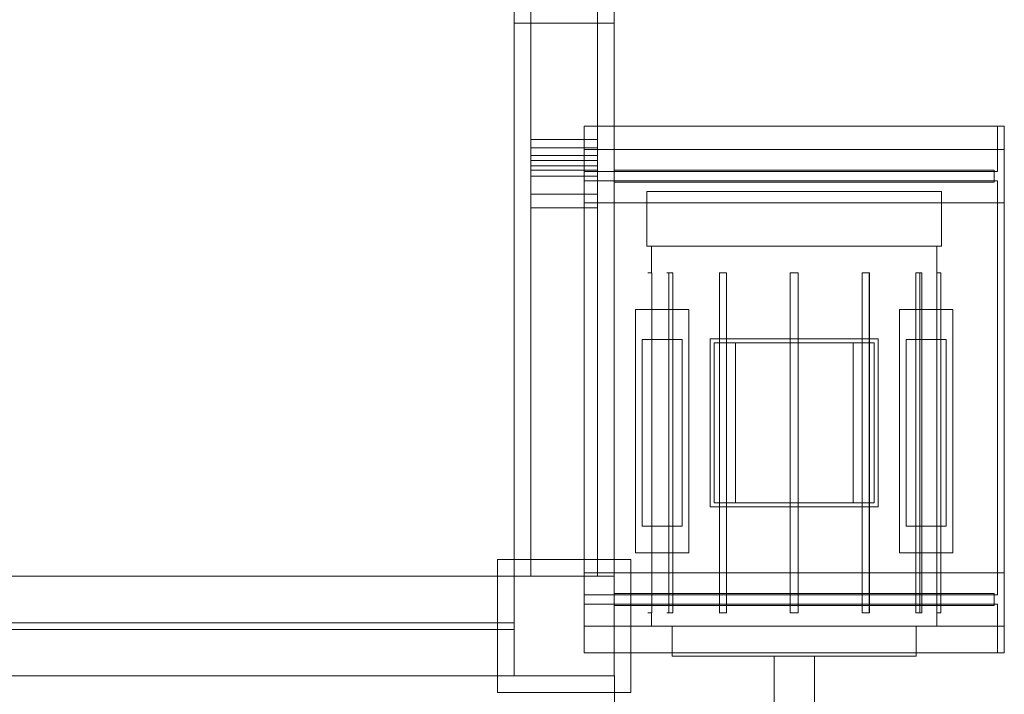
# Model space of a CAD drawing. Header units: millimetres. Extents: x -3490 to 61924, y -72580 to 6847.
# Tile 610 of 656: x 25058 to 26535, y -19508 to -18495. Entities that reach past the tile are written whole.
import ezdxf

# ---------------------------------------------------------------- set-up
doc = ezdxf.new("R2010")
doc.units = ezdxf.units.MM
doc.layers.add('COTAS_O', color=1, linetype='Continuous', lineweight=0)
doc.layers.add('superior_briquetadora', color=7, linetype='Continuous', lineweight=0)
doc.dimstyles.new('R19_100', dxfattribs={"dimtxt": 250, "dimasz": 150, "dimexe": 150, "dimexo": 80, "dimgap": 100, "dimtad": 1, "dimtih": 1, "dimtoh": 1, "dimdsep": 46, "dimcen": 0.09, "dimadec": 0, "dimazin": 0, "dimtfac": 1, "dimtdec": 4, "dimtofl": 0, "dimtmove": 0, "dimatfit": 3, "dimfxl": 1, "dimtolj": 1, "dimtzin": 0, "dimarcsym": 0})

# ---------------------------------------------------------------- blocks, each defined once
blk = doc.blocks.new('DIM_R29_46')
at = {"layer": 'COTAS_O'}
for p, q in [((23750.1, -19480), (23750.1, -20380)), ((25950.1, -19480), (25950.1, -20380)), ((23750.1, -20380), (23900.1, -20335)), ((25950.1, -20380), (25800.1, -20335)), ((23750.1, -20380), (25950.1, -20380)), ((23750.1, -20380), (23900.1, -20425)), ((25950.1, -20380), (25800.1, -20425))]:
    blk.add_line(p, q, dxfattribs=at)
blk.add_text('2200 O', height=250, dxfattribs=at).set_placement((24850.1, -20280))

msp = doc.modelspace()

# ---------------------------------------------------------------- linework, layer by layer
at = {"layer": 'superior_briquetadora'}
for p, q in [((25825.067, -18720.639), (25825.067, -17660)), ((25825.067, -18674.804), (25825.067, -17660)), ((25925.067, -18720.639), (25925.067, -17660)), ((25925.067, -18674.804), (25925.067, -17660)), ((25800.067, -19330), (25800.067, -18320)), ((25950.067, -19330), (25950.067, -18320)), ((25800.067, -19330), (25800.067, -18460)), ((25950.067, -19480), (25950.067, -18460)), ((25800.067, -19330), (25800.067, -18500)), ((25800.067, -18500), (25950.067, -18500)), ((25950.067, -19480), (25950.067, -18500)), ((25905.067, -18655), (25905.067, -19445)), ((25905.067, -18690), (25905.067, -18655)), ((26525.067, -18655), (25905.067, -18655)), ((26535.067, -18655), (25905.067, -18655)), ((26525.067, -18655), (26525.067, -18690)), ((26535.067, -18655), (26525.067, -18655)), ((26535.067, -18690), (26535.067, -18655)), ((26535.067, -18655), (26535.067, -19445)), ((25825.067, -18714.105), (25825.067, -18674.804)), ((25825.067, -18674.804), (25925.067, -18674.804)), ((25925.067, -18714.105), (25925.067, -18674.804)), ((25825.067, -18687.386), (25825.067, -18698.89)), ((25825.067, -18706.157), (25825.067, -18687.386)), ((25825.067, -18687.386), (25925.067, -18687.386)), ((26535.067, -18690), (25905.067, -18690)), ((26525.067, -18690), (25905.067, -18690)), ((25905.067, -18690), (25905.067, -18723)), ((25905.067, -18770), (25905.067, -18690)), ((25925.067, -18687.386), (25925.067, -18698.89)), ((25925.067, -18706.157), (25925.067, -18687.386)), ((26535.067, -18690), (26525.067, -18690)), ((26525.067, -18723), (26525.067, -18690)), ((26535.067, -18770), (26535.067, -18690)), ((25825.067, -18706.157), (25825.067, -18698.89)), ((25825.067, -18698.89), (25925.067, -18698.89)), ((25825.067, -18706.157), (25925.067, -18706.157)), ((25925.067, -18706.157), (25925.067, -18698.89)), ((25825.067, -18730), (25825.067, -18714.105)), ((25825.067, -18714.105), (25925.067, -18714.105)), ((25825.067, -19330), (25825.067, -18720.639)), ((25825.067, -18720.639), (25925.067, -18720.639)), ((26525.067, -18723), (25905.067, -18723)), ((25925.067, -18730), (25925.067, -18714.105)), ((25925.067, -19330), (25925.067, -18720.639)), ((25950.067, -18721), (26520.067, -18721)), ((25950.067, -18721), (25950.067, -18739)), ((26520.067, -18721), (26520.067, -18739)), ((25825.067, -18756.963), (25825.067, -18730)), ((25825.067, -18730), (25925.067, -18730)), ((26525.067, -18737), (25905.067, -18737)), ((25905.067, -18737), (25905.067, -18770)), ((25925.067, -18756.963), (25925.067, -18730)), ((25950.067, -18739), (26520.067, -18739)), ((26525.067, -18770), (26525.067, -18737)), ((25825.067, -18777.418), (25825.067, -18756.963)), ((25825.067, -18756.963), (25925.067, -18756.963)), ((25925.067, -18777.418), (25925.067, -18756.963)), ((25999.067, -18753), (25999.957, -18753)), ((25999.067, -18753), (25999.067, -18835)), ((25999.957, -18753), (26002.619, -18753)), ((26002.619, -18753), (26007.032, -18753)), ((26007.032, -18753), (26013.16, -18753)), ((26013.16, -18753), (26020.953, -18753)), ((26020.953, -18753), (26030.35, -18753)), ((26030.35, -18753), (26041.275, -18753)), ((26041.275, -18753), (26053.639, -18753)), ((26053.639, -18753), (26067.343, -18753)), ((26067.343, -18753), (26082.276, -18753)), ((26082.276, -18753), (26098.319, -18753)), ((26098.319, -18753), (26115.343, -18753)), ((26115.343, -18753), (26133.209, -18753)), ((26133.209, -18753), (26151.775, -18753)), ((26151.775, -18753), (26170.89, -18753)), ((26170.89, -18753), (26190.402, -18753)), ((26190.402, -18753), (26210.152, -18753)), ((26210.152, -18753), (26229.983, -18753)), ((26229.983, -18753), (26249.733, -18753)), ((26249.733, -18753), (26269.245, -18753)), ((26269.245, -18753), (26288.36, -18753)), ((26288.36, -18753), (26306.926, -18753)), ((26306.926, -18753), (26324.792, -18753)), ((26324.792, -18753), (26341.816, -18753)), ((26341.816, -18753), (26357.859, -18753)), ((26357.859, -18753), (26372.792, -18753)), ((26372.792, -18753), (26386.496, -18753)), ((26386.496, -18753), (26398.86, -18753)), ((26398.86, -18753), (26409.785, -18753)), ((26409.785, -18753), (26419.182, -18753)), ((26419.182, -18753), (26426.975, -18753)), ((26426.975, -18753), (26433.103, -18753)), ((26433.103, -18753), (26437.516, -18753)), ((26437.516, -18753), (26440.178, -18753)), ((26440.178, -18753), (26441.067, -18753)), ((26441.067, -18753), (26441.067, -18835)), ((26525.067, -18770), (25905.067, -18770)), ((26535.067, -18770), (25905.067, -18770)), ((25905.067, -19325), (25905.067, -18770)), ((26525.067, -18770), (26535.067, -18770)), ((26525.067, -18770), (26525.067, -19325)), ((26535.067, -19325), (26535.067, -18770)), ((25825.067, -19330), (25825.067, -18777.418)), ((25825.067, -18777.418), (25925.067, -18777.418)), ((25925.067, -19330), (25925.067, -18777.418)), ((25999.067, -18835), (25999.957, -18835)), ((25999.957, -18835), (26002.619, -18835)), ((26002.619, -18835), (26007.032, -18835)), ((26006.067, -18835), (26006.98, -18835)), ((26006.067, -18835), (26006.067, -18875)), ((26006.98, -18835), (26009.711, -18835)), ((26007.032, -18835), (26013.16, -18835)), ((26009.711, -18835), (26014.237, -18835)), ((26013.16, -18835), (26020.953, -18835)), ((26014.237, -18835), (26020.518, -18835)), ((26020.518, -18835), (26028.503, -18835)), ((26020.953, -18835), (26030.35, -18835)), ((26028.503, -18835), (26038.121, -18835)), ((26030.35, -18835), (26041.275, -18835)), ((26038.121, -18835), (26049.292, -18835)), ((26041.275, -18835), (26053.639, -18835)), ((26049.292, -18835), (26061.92, -18835)), ((26053.639, -18835), (26067.343, -18835)), ((26061.92, -18835), (26075.897, -18835)), ((26067.343, -18835), (26082.276, -18835)), ((26075.897, -18835), (26091.104, -18835)), ((26082.276, -18835), (26098.319, -18835)), ((26091.104, -18835), (26107.411, -18835)), ((26098.319, -18835), (26115.343, -18835)), ((26107.411, -18835), (26124.679, -18835)), ((26115.343, -18835), (26133.209, -18835)), ((26124.679, -18835), (26142.762, -18835)), ((26133.209, -18835), (26151.775, -18835)), ((26142.762, -18835), (26161.504, -18835)), ((26151.775, -18835), (26170.89, -18835)), ((26161.504, -18835), (26180.745, -18835)), ((26170.89, -18835), (26190.402, -18835)), ((26180.745, -18835), (26200.322, -18835)), ((26190.402, -18835), (26210.152, -18835)), ((26200.322, -18835), (26220.067, -18835)), ((26210.152, -18835), (26229.983, -18835)), ((26220.067, -18835), (26239.813, -18835)), ((26229.983, -18835), (26249.733, -18835)), ((26239.813, -18835), (26259.39, -18835)), ((26249.733, -18835), (26269.245, -18835)), ((26259.39, -18835), (26278.631, -18835)), ((26269.245, -18835), (26288.36, -18835)), ((26278.631, -18835), (26297.373, -18835)), ((26288.36, -18835), (26306.926, -18835)), ((26297.373, -18835), (26315.455, -18835)), ((26306.926, -18835), (26324.792, -18835)), ((26315.455, -18835), (26332.724, -18835)), ((26324.792, -18835), (26341.816, -18835)), ((26332.724, -18835), (26349.031, -18835)), ((26341.816, -18835), (26357.859, -18835)), ((26349.031, -18835), (26364.238, -18835)), ((26357.859, -18835), (26372.792, -18835)), ((26364.238, -18835), (26378.215, -18835)), ((26372.792, -18835), (26386.496, -18835)), ((26378.215, -18835), (26390.843, -18835)), ((26386.496, -18835), (26398.86, -18835)), ((26390.843, -18835), (26402.014, -18835)), ((26398.86, -18835), (26409.785, -18835)), ((26402.014, -18835), (26411.632, -18835)), ((26409.785, -18835), (26419.182, -18835)), ((26411.632, -18835), (26419.617, -18835)), ((26419.182, -18835), (26426.975, -18835)), ((26419.617, -18835), (26425.898, -18835)), ((26425.898, -18835), (26430.424, -18835)), ((26426.975, -18835), (26433.103, -18835)), ((26430.424, -18835), (26433.155, -18835)), ((26433.103, -18835), (26437.516, -18835)), ((26433.155, -18835), (26434.067, -18835)), ((26434.067, -18835), (26434.067, -18875)), ((26437.516, -18835), (26440.178, -18835)), ((26440.178, -18835), (26441.067, -18835)), ((26001.399, -18875), (26000.221, -18875)), ((26003.518, -18875), (26001.399, -18875)), ((26006.152, -18875), (26003.518, -18875)), ((26006.083, -18875), (26006.095, -18875)), ((26006.095, -18875), (26006.11, -18875)), ((26006.11, -18875), (26006.129, -18875)), ((26006.129, -18875), (26006.152, -18875)), ((26006.152, -19385), (26006.152, -18875)), ((26029.815, -18875), (26028.811, -18875)), ((26028.811, -18875), (26029.001, -18875)), ((26029.001, -18875), (26030.348, -18875)), ((26031.811, -18875), (26029.815, -18875)), ((26030.348, -18875), (26032.58, -18875)), ((26031.811, -18875), (26031.811, -19385)), ((26031.811, -18875), (26032.632, -18875)), ((26032.58, -18875), (26035.246, -18875)), ((26032.632, -18875), (26033.466, -18875)), ((26033.466, -18875), (26034.311, -18875)), ((26034.311, -18875), (26035.168, -18875)), ((26035.168, -18875), (26036.037, -18875)), ((26035.246, -18875), (26037.811, -18875)), ((26036.037, -18875), (26036.918, -18875)), ((26036.918, -18875), (26037.811, -18875)), ((26037.811, -19385), (26037.811, -18875)), ((26107.914, -18875), (26107.089, -18875)), ((26107.089, -18875), (26107.469, -18875)), ((26107.469, -18875), (26108.978, -18875)), ((26107.914, -18875), (26107.914, -19385)), ((26107.914, -18875), (26109.378, -18875)), ((26108.978, -18875), (26111.31, -18875)), ((26109.378, -18875), (26110.848, -18875)), ((26110.848, -18875), (26112.326, -18875)), ((26111.31, -18875), (26113.997, -18875)), ((26112.326, -18875), (26113.811, -18875)), ((26113.811, -18875), (26115.302, -18875)), ((26113.997, -18875), (26116.497, -18875)), ((26115.302, -18875), (26116.8, -18875)), ((26116.497, -18875), (26118.305, -18875)), ((26116.8, -18875), (26118.305, -18875)), ((26118.305, -19385), (26118.305, -18875)), ((26214.067, -18875), (26214.067, -19385)), ((26214.662, -18875), (26214.067, -18875)), ((26214.067, -18875), (26214.067, -18980)), ((26214.068, -18875), (26215.782, -18875)), ((26216.327, -18875), (26214.662, -18875)), ((26215.782, -18875), (26217.496, -18875)), ((26218.732, -18875), (26216.327, -18875)), ((26217.496, -18875), (26219.21, -18875)), ((26221.403, -18875), (26218.732, -18875)), ((26219.21, -18875), (26220.925, -18875)), ((26220.925, -18875), (26222.639, -18875)), ((26223.808, -18875), (26221.403, -18875)), ((26222.639, -18875), (26224.353, -18875)), ((26225.473, -18875), (26223.808, -18875)), ((26224.353, -18875), (26226.067, -18875)), ((26226.067, -18875), (26225.473, -18875)), ((26226.067, -18875), (26226.067, -19385)), ((26226.067, -18875), (26226.067, -18980)), ((26323.27, -18875), (26321.83, -18875)), ((26321.83, -19385), (26321.83, -18875)), ((26321.83, -18875), (26323.335, -18875)), ((26325.242, -18875), (26323.27, -18875)), ((26323.335, -18875), (26324.833, -18875)), ((26324.833, -18875), (26326.324, -18875)), ((26327.468, -18875), (26325.242, -18875)), ((26326.324, -18875), (26327.809, -18875)), ((26329.638, -18875), (26327.468, -18875)), ((26327.809, -18875), (26329.287, -18875)), ((26329.287, -18875), (26330.757, -18875)), ((26331.449, -18875), (26329.638, -18875)), ((26330.757, -18875), (26332.221, -18875)), ((26332.648, -18875), (26331.449, -18875)), ((26332.442, -18875), (26332.221, -18875)), ((26332.221, -19385), (26332.221, -18875)), ((26332.63, -18875), (26332.442, -18875)), ((26332.787, -18875), (26332.63, -18875)), ((26333.067, -18875), (26332.648, -18875)), ((26332.909, -18875), (26332.787, -18875)), ((26332.997, -18875), (26332.909, -18875)), ((26333.05, -18875), (26332.997, -18875)), ((26333.067, -18875), (26333.05, -18875)), ((26333.067, -18875), (26333.067, -19385)), ((26403.992, -18875), (26402.324, -18875)), ((26402.324, -19385), (26402.324, -18875)), ((26402.324, -18875), (26403.217, -18875)), ((26403.217, -18875), (26404.098, -18875)), ((26405.785, -18875), (26403.992, -18875)), ((26404.098, -18875), (26404.967, -18875)), ((26404.967, -18875), (26405.824, -18875)), ((26407.544, -18875), (26405.785, -18875)), ((26405.824, -18875), (26406.669, -18875)), ((26406.669, -18875), (26407.503, -18875)), ((26407.503, -18875), (26408.324, -18875)), ((26409.11, -18875), (26407.544, -18875)), ((26409.081, -18875), (26408.324, -18875)), ((26408.324, -19385), (26408.324, -18875)), ((26409.754, -18875), (26409.081, -18875)), ((26410.341, -18875), (26409.11, -18875)), ((26410.327, -18875), (26409.754, -18875)), ((26410.787, -18875), (26410.327, -18875)), ((26411.127, -18875), (26410.341, -18875)), ((26411.123, -18875), (26410.787, -18875)), ((26411.328, -18875), (26411.123, -18875)), ((26411.397, -18875), (26411.127, -18875)), ((26411.397, -18875), (26411.328, -18875)), ((26411.397, -18875), (26411.397, -19385)), ((26435.332, -18875), (26433.983, -18875)), ((26433.983, -19385), (26433.983, -18875)), ((26433.983, -18875), (26434.006, -18875)), ((26434.006, -18875), (26434.025, -18875)), ((26434.025, -18875), (26434.04, -18875)), ((26434.04, -18875), (26434.052, -18875)), ((26436.617, -18875), (26435.332, -18875)), ((26437.771, -18875), (26436.617, -18875)), ((26438.736, -18875), (26437.771, -18875)), ((26439.463, -18875), (26438.736, -18875)), ((26439.914, -18875), (26439.463, -18875)), ((26440.067, -18875), (26439.914, -18875)), ((26440.067, -18875), (26440.067, -19385)), ((25982.067, -18930), (26062.067, -18930)), ((25982.067, -18930), (25982.067, -19295)), ((26062.067, -18930), (26062.067, -19295)), ((26378.067, -18930), (26458.067, -18930)), ((26378.067, -18930), (26378.067, -19295)), ((26458.067, -18930), (26458.067, -19295)), ((26052.067, -18975), (25992.067, -18975)), ((25992.067, -18975), (25992.067, -19255)), ((26052.067, -19255), (26052.067, -18975)), ((26094.067, -18974), (26094.067, -19226)), ((26346.067, -18974), (26094.067, -18974)), ((26346.067, -18974), (26346.067, -19226)), ((26448.067, -18975), (26388.067, -18975)), ((26388.067, -18975), (26388.067, -19255)), ((26448.067, -19255), (26448.067, -18975)), ((26131.914, -18980), (26100.067, -18980)), ((26100.067, -18980), (26100.067, -19220)), ((26100.067, -18980), (26340.067, -18980)), ((26131.914, -18980), (26131.914, -19220)), ((26143.096, -18980), (26131.914, -18980)), ((26154.525, -18980), (26143.096, -18980)), ((26166.164, -18980), (26154.525, -18980)), ((26177.976, -18980), (26166.164, -18980)), ((26189.923, -18980), (26177.976, -18980)), ((26201.966, -18980), (26189.923, -18980)), ((26214.068, -18980), (26201.966, -18980)), ((26214.662, -18980), (26214.067, -18980)), ((26216.327, -18980), (26214.662, -18980)), ((26218.732, -18980), (26216.327, -18980)), ((26221.403, -18980), (26218.732, -18980)), ((26223.808, -18980), (26221.403, -18980)), ((26225.473, -18980), (26223.808, -18980)), ((26226.067, -18980), (26225.473, -18980)), ((26238.169, -18980), (26226.067, -18980)), ((26250.212, -18980), (26238.169, -18980)), ((26262.159, -18980), (26250.212, -18980)), ((26273.971, -18980), (26262.159, -18980)), ((26285.61, -18980), (26273.971, -18980)), ((26297.039, -18980), (26285.61, -18980)), ((26308.221, -18980), (26297.039, -18980)), ((26308.221, -19220), (26308.221, -18980)), ((26340.067, -18980), (26308.221, -18980)), ((26340.067, -18980), (26340.067, -19220)), ((26346.067, -19226), (26094.067, -19226)), ((26131.914, -19220), (26100.067, -19220)), ((26100.067, -19220), (26340.067, -19220)), ((26143.096, -19220), (26131.914, -19220)), ((26154.525, -19220), (26143.096, -19220)), ((26166.164, -19220), (26154.525, -19220)), ((26177.976, -19220), (26166.164, -19220)), ((26189.923, -19220), (26177.976, -19220)), ((26201.966, -19220), (26189.923, -19220)), ((26214.068, -19220), (26201.966, -19220)), ((26214.662, -19220), (26214.067, -19220)), ((26214.067, -19220), (26214.067, -19385)), ((26216.327, -19220), (26214.662, -19220)), ((26218.732, -19220), (26216.327, -19220)), ((26221.403, -19220), (26218.732, -19220)), ((26223.808, -19220), (26221.403, -19220)), ((26225.473, -19220), (26223.808, -19220)), ((26226.067, -19220), (26225.473, -19220)), ((26226.067, -19220), (26226.067, -19385)), ((26238.169, -19220), (26226.067, -19220)), ((26250.212, -19220), (26238.169, -19220)), ((26262.159, -19220), (26250.212, -19220)), ((26273.971, -19220), (26262.159, -19220)), ((26285.61, -19220), (26273.971, -19220)), ((26297.039, -19220), (26285.61, -19220)), ((26308.221, -19220), (26297.039, -19220)), ((26340.067, -19220), (26308.221, -19220)), ((26052.067, -19255), (25992.067, -19255)), ((26448.067, -19255), (26388.067, -19255)), ((25982.067, -19295), (26062.067, -19295)), ((26378.067, -19295), (26458.067, -19295)), ((25775.067, -19505), (25775.067, -19305)), ((25775.067, -19305), (25975.067, -19305)), ((25975.067, -19505), (25975.067, -19305)), ((23900.067, -19330), (25800.067, -19330)), ((25800.067, -19480), (25800.067, -19330)), ((25800.067, -19330), (25950.067, -19330)), ((25825.067, -19330), (25925.067, -19330)), ((26535.067, -19325), (25905.067, -19325)), ((26525.067, -19325), (25905.067, -19325)), ((25905.067, -19358), (25905.067, -19325)), ((25905.067, -19405), (25905.067, -19325)), ((25950.067, -19480), (25950.067, -19330)), ((26535.067, -19325), (26525.067, -19325)), ((26525.067, -19358), (26525.067, -19325)), ((26535.067, -19405), (26535.067, -19325)), ((26525.067, -19358), (25905.067, -19358)), ((25950.067, -19356), (25950.067, -19374)), ((25950.067, -19356), (26520.067, -19356)), ((26520.067, -19356), (26520.067, -19374)), ((25905.067, -19372), (25905.067, -19405)), ((26525.067, -19372), (25905.067, -19372)), ((25950.067, -19374), (26520.067, -19374)), ((26525.067, -19405), (26525.067, -19372)), ((26001.399, -19385), (26000.221, -19385)), ((26003.518, -19385), (26001.399, -19385)), ((26006.152, -19385), (26003.518, -19385)), ((26006.067, -19385), (26006.067, -19405)), ((26006.083, -19385), (26006.095, -19385)), ((26006.095, -19385), (26006.11, -19385)), ((26006.11, -19385), (26006.129, -19385)), ((26006.129, -19385), (26006.152, -19385)), ((26029.815, -19385), (26028.811, -19385)), ((26028.811, -19385), (26029.001, -19385)), ((26029.001, -19385), (26030.348, -19385)), ((26031.811, -19385), (26029.815, -19385)), ((26030.348, -19385), (26032.58, -19385)), ((26031.811, -19385), (26032.632, -19385)), ((26032.58, -19385), (26035.246, -19385)), ((26032.632, -19385), (26033.466, -19385)), ((26033.466, -19385), (26034.311, -19385)), ((26034.311, -19385), (26035.168, -19385)), ((26035.168, -19385), (26036.037, -19385)), ((26035.246, -19385), (26037.811, -19385)), ((26036.037, -19385), (26036.918, -19385)), ((26036.918, -19385), (26037.811, -19385)), ((26107.914, -19385), (26107.089, -19385)), ((26107.089, -19385), (26107.469, -19385)), ((26107.469, -19385), (26108.978, -19385)), ((26107.914, -19385), (26109.378, -19385)), ((26108.978, -19385), (26111.31, -19385)), ((26109.378, -19385), (26110.848, -19385)), ((26110.848, -19385), (26112.326, -19385)), ((26111.31, -19385), (26113.997, -19385)), ((26112.326, -19385), (26113.811, -19385)), ((26113.811, -19385), (26115.302, -19385)), ((26113.997, -19385), (26116.497, -19385)), ((26115.302, -19385), (26116.8, -19385)), ((26116.497, -19385), (26118.305, -19385)), ((26116.8, -19385), (26118.305, -19385)), ((26214.662, -19385), (26214.067, -19385)), ((26214.068, -19385), (26215.782, -19385)), ((26216.327, -19385), (26214.662, -19385)), ((26215.782, -19385), (26217.496, -19385)), ((26218.732, -19385), (26216.327, -19385)), ((26217.496, -19385), (26219.21, -19385)), ((26221.403, -19385), (26218.732, -19385)), ((26219.21, -19385), (26220.925, -19385)), ((26220.925, -19385), (26222.639, -19385)), ((26223.808, -19385), (26221.403, -19385)), ((26222.639, -19385), (26224.353, -19385)), ((26225.473, -19385), (26223.808, -19385)), ((26224.353, -19385), (26226.067, -19385)), ((26226.067, -19385), (26225.473, -19385)), ((26323.27, -19385), (26321.83, -19385)), ((26321.83, -19385), (26323.335, -19385)), ((26325.242, -19385), (26323.27, -19385)), ((26323.335, -19385), (26324.833, -19385)), ((26324.833, -19385), (26326.324, -19385)), ((26327.468, -19385), (26325.242, -19385)), ((26326.324, -19385), (26327.809, -19385)), ((26329.638, -19385), (26327.468, -19385)), ((26327.809, -19385), (26329.287, -19385)), ((26329.287, -19385), (26330.757, -19385)), ((26331.449, -19385), (26329.638, -19385)), ((26330.757, -19385), (26332.221, -19385)), ((26332.648, -19385), (26331.449, -19385)), ((26332.442, -19385), (26332.221, -19385)), ((26332.63, -19385), (26332.442, -19385)), ((26332.787, -19385), (26332.63, -19385)), ((26333.067, -19385), (26332.648, -19385)), ((26332.909, -19385), (26332.787, -19385)), ((26332.997, -19385), (26332.909, -19385)), ((26333.05, -19385), (26332.997, -19385)), ((26333.067, -19385), (26333.05, -19385)), ((26403.992, -19385), (26402.324, -19385)), ((26402.324, -19385), (26403.217, -19385)), ((26403.217, -19385), (26404.098, -19385)), ((26405.785, -19385), (26403.992, -19385)), ((26404.098, -19385), (26404.967, -19385)), ((26404.967, -19385), (26405.824, -19385)), ((26407.544, -19385), (26405.785, -19385)), ((26405.824, -19385), (26406.669, -19385)), ((26406.669, -19385), (26407.503, -19385)), ((26407.503, -19385), (26408.324, -19385)), ((26409.11, -19385), (26407.544, -19385)), ((26409.081, -19385), (26408.324, -19385)), ((26409.754, -19385), (26409.081, -19385)), ((26410.341, -19385), (26409.11, -19385)), ((26410.327, -19385), (26409.754, -19385)), ((26410.787, -19385), (26410.327, -19385)), ((26411.127, -19385), (26410.341, -19385)), ((26411.123, -19385), (26410.787, -19385)), ((26411.328, -19385), (26411.123, -19385)), ((26411.397, -19385), (26411.127, -19385)), ((26411.397, -19385), (26411.328, -19385)), ((26435.332, -19385), (26433.983, -19385)), ((26433.983, -19385), (26434.006, -19385)), ((26434.006, -19385), (26434.025, -19385)), ((26434.025, -19385), (26434.04, -19385)), ((26434.04, -19385), (26434.052, -19385)), ((26434.067, -19385), (26434.067, -19405)), ((26436.617, -19385), (26435.332, -19385)), ((26437.771, -19385), (26436.617, -19385)), ((26438.736, -19385), (26437.771, -19385)), ((26439.463, -19385), (26438.736, -19385)), ((26439.914, -19385), (26439.463, -19385)), ((26440.067, -19385), (26439.914, -19385)), ((23900.067, -19400), (25800.067, -19400)), ((25800.067, -19410), (25800.067, -19400)), ((26525.067, -19405), (25905.067, -19405)), ((26535.067, -19405), (25905.067, -19405)), ((25905.067, -19445), (25905.067, -19405)), ((26006.067, -19405), (26006.98, -19405)), ((26006.98, -19405), (26009.711, -19405)), ((26009.711, -19405), (26014.237, -19405)), ((26014.237, -19405), (26020.518, -19405)), ((26020.518, -19405), (26028.503, -19405)), ((26028.503, -19405), (26038.121, -19405)), ((26037.067, -19405), (26038.14, -19405)), ((26037.067, -19405), (26037.067, -19450)), ((26038.121, -19405), (26049.292, -19405)), ((26038.14, -19405), (26041.346, -19405)), ((26041.346, -19405), (26046.647, -19405)), ((26046.647, -19405), (26053.981, -19405)), ((26049.292, -19405), (26061.92, -19405)), ((26053.981, -19405), (26063.263, -19405)), ((26061.92, -19405), (26075.897, -19405)), ((26063.263, -19405), (26074.382, -19405)), ((26074.382, -19405), (26087.21, -19405)), ((26075.897, -19405), (26091.104, -19405)), ((26087.21, -19405), (26101.596, -19405)), ((26091.104, -19405), (26107.411, -19405)), ((26101.596, -19405), (26117.37, -19405)), ((26107.411, -19405), (26124.679, -19405)), ((26117.37, -19405), (26134.349, -19405)), ((26124.679, -19405), (26142.762, -19405)), ((26134.349, -19405), (26152.332, -19405)), ((26142.762, -19405), (26161.504, -19405)), ((26152.332, -19405), (26171.11, -19405)), ((26161.504, -19405), (26180.745, -19405)), ((26171.11, -19405), (26190.461, -19405)), ((26180.745, -19405), (26200.322, -19405)), ((26190.461, -19405), (26210.16, -19405)), ((26200.322, -19405), (26220.067, -19405)), ((26210.16, -19405), (26229.975, -19405)), ((26220.067, -19405), (26239.813, -19405)), ((26229.975, -19405), (26249.674, -19405)), ((26239.813, -19405), (26259.39, -19405)), ((26249.674, -19405), (26269.025, -19405)), ((26259.39, -19405), (26278.631, -19405)), ((26269.025, -19405), (26287.803, -19405)), ((26278.631, -19405), (26297.373, -19405)), ((26287.803, -19405), (26305.786, -19405)), ((26297.373, -19405), (26315.455, -19405)), ((26305.786, -19405), (26322.765, -19405)), ((26315.455, -19405), (26332.724, -19405)), ((26322.765, -19405), (26338.539, -19405)), ((26332.724, -19405), (26349.031, -19405)), ((26338.539, -19405), (26352.925, -19405)), ((26349.031, -19405), (26364.238, -19405)), ((26352.925, -19405), (26365.753, -19405)), ((26364.238, -19405), (26378.215, -19405)), ((26365.753, -19405), (26376.872, -19405)), ((26376.872, -19405), (26386.154, -19405)), ((26378.215, -19405), (26390.843, -19405)), ((26386.154, -19405), (26393.488, -19405)), ((26390.843, -19405), (26402.014, -19405)), ((26393.488, -19405), (26398.789, -19405)), ((26398.789, -19405), (26401.995, -19405)), ((26401.995, -19405), (26403.067, -19405)), ((26402.014, -19405), (26411.632, -19405)), ((26403.067, -19405), (26403.067, -19450)), ((26411.632, -19405), (26419.617, -19405)), ((26419.617, -19405), (26425.898, -19405)), ((26425.898, -19405), (26430.424, -19405)), ((26430.424, -19405), (26433.155, -19405)), ((26433.155, -19405), (26434.067, -19405)), ((26525.067, -19405), (26535.067, -19405)), ((26525.067, -19405), (26525.067, -19445)), ((26535.067, -19445), (26535.067, -19405)), ((23900.067, -19410), (25800.067, -19410)), ((26525.067, -19445), (25905.067, -19445)), ((26535.067, -19445), (25905.067, -19445)), ((26037.067, -19450), (26038.14, -19450)), ((26038.14, -19450), (26041.346, -19450)), ((26041.346, -19450), (26046.647, -19450)), ((26046.647, -19450), (26053.981, -19450)), ((26053.981, -19450), (26063.263, -19450)), ((26063.263, -19450), (26074.382, -19450)), ((26074.382, -19450), (26087.21, -19450)), ((26087.21, -19450), (26101.596, -19450)), ((26101.596, -19450), (26117.37, -19450)), ((26117.37, -19450), (26134.349, -19450)), ((26134.349, -19450), (26152.332, -19450)), ((26152.332, -19450), (26171.11, -19450)), ((26171.11, -19450), (26190.461, -19450)), ((26192.892, -19450), (26189.905, -19450)), ((26189.905, -19450), (26189.905, -19599.2)), ((26190.461, -19450), (26210.16, -19450)), ((26201.261, -19450), (26192.892, -19450)), ((26213.356, -19450), (26201.261, -19450)), ((26210.16, -19450), (26229.975, -19450)), ((26226.779, -19450), (26213.356, -19450)), ((26238.873, -19450), (26226.779, -19450)), ((26229.975, -19450), (26249.674, -19450)), ((26247.243, -19450), (26238.873, -19450)), ((26250.23, -19450), (26247.243, -19450)), ((26249.674, -19450), (26269.025, -19450)), ((26250.23, -19450), (26250.23, -19599.2)), ((26269.025, -19450), (26287.803, -19450)), ((26287.803, -19450), (26305.786, -19450)), ((26305.786, -19450), (26322.765, -19450)), ((26322.765, -19450), (26338.539, -19450)), ((26338.539, -19450), (26352.925, -19450)), ((26352.925, -19450), (26365.753, -19450)), ((26365.753, -19450), (26376.872, -19450)), ((26376.872, -19450), (26386.154, -19450)), ((26386.154, -19450), (26393.488, -19450)), ((26393.488, -19450), (26398.789, -19450)), ((26398.789, -19450), (26401.995, -19450)), ((26401.995, -19450), (26403.067, -19450)), ((26535.067, -19445), (26525.067, -19445)), ((23750.067, -19480), (25950.067, -19480)), ((23900.067, -19480), (25800.067, -19480)), ((25800.067, -19480), (25950.067, -19480)), ((25775.067, -19505), (25975.067, -19505))]:
    msp.add_line(p, q, dxfattribs=at)

# ---------------------------------------------------------------- dimensions: what is measured, and where the dimension line sits
at = {"layer": 'COTAS_O'}
dim = msp.add_aligned_dim(p1=(23750.067, -19480), p2=(25950.067, -19480), distance=-900, text='<> O', dimstyle='R19_100', dxfattribs=at)
dim.commit()
dim.dimension.update_dxf_attribs({"geometry": 'DIM_R29_46', "text_midpoint": (24850.067, -20380)})

doc.saveas('drawing.dxf')
